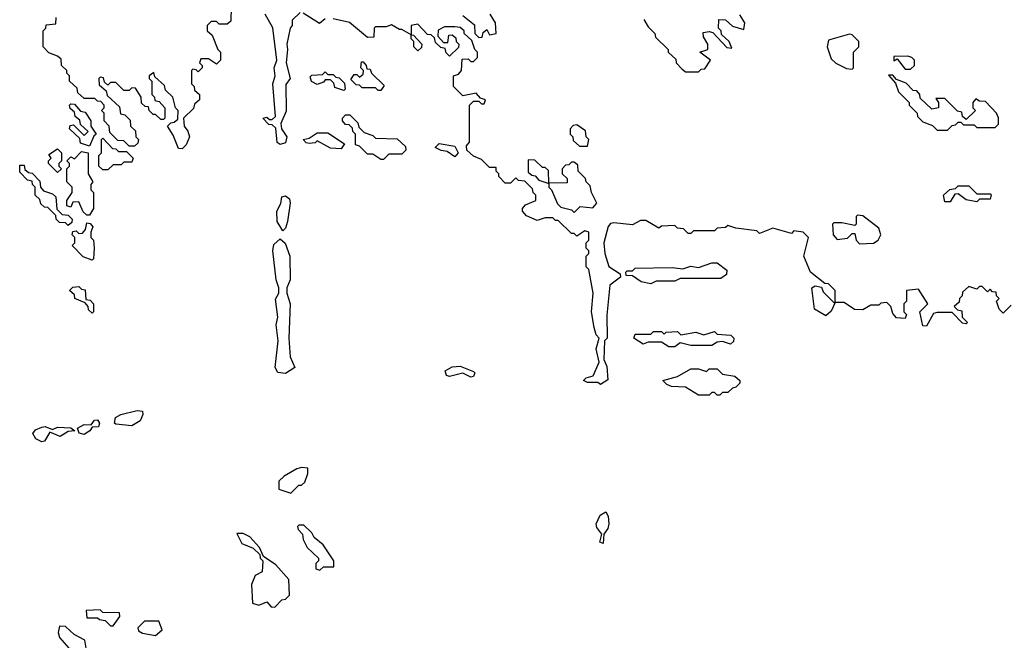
# Model space of a CAD drawing. Extents: x 2737310 to 2869991, y 870230 to 1012730.
# Tile 464 of 479: x 2834622 to 2838339, y 920455 to 922797. Entities that reach past the tile are written whole.
import ezdxf

# ---------------------------------------------------------------- set-up
doc = ezdxf.new("R2010")
doc.units = 0

msp = doc.modelspace()

# ---------------------------------------------------------------- linework, layer by layer
at = {"layer": '0CON02XD'}
for points in [[(2835420, 922845), (2835418.3, 922791.7), (2835405, 922780), (2835375, 922780), (2835365, 922790), (2835345, 922790), (2835330, 922775), (2835330, 922755), (2835348.3, 922738.3), (2835370, 922685), (2835380, 922675), (2835380, 922645), (2835365, 922630), (2835335, 922650), (2835305, 922650), (2835300, 922635), (2835310, 922625), (2835310, 922615), (2835295, 922600), (2835288.3, 922608.3), (2835275, 922610), (2835270, 922605), (2835270, 922555), (2835280, 922545), (2835281.7, 922531.7), (2835300, 922515), (2835300, 922495), (2835281.7, 922478.3), (2835278.3, 922461.7), (2835240, 922425), (2835242.5, 922395), (2835257, 922377), (2835262.5, 922355), (2835250, 922325), (2835235, 922310), (2835221.7, 922311.7), (2835201.7, 922361.7), (2835180, 922395), (2835191.7, 922408.3), (2835205, 922410), (2835218.3, 922421.7), (2835220, 922455), (2835210, 922465), (2835200, 922505), (2835171.7, 922531.7), (2835168.3, 922548.3), (2835131.7, 922581.7), (2835128.3, 922598.3), (2835110, 922585), (2835110, 922575), (2835120, 922565), (2835120, 922515), (2835130, 922505), (2835131.7, 922491.7), (2835148.3, 922488.3), (2835170, 922465), (2835170, 922425), (2835165, 922420), (2835155, 922420), (2835135, 922440), (2835125, 922440), (2835110, 922455), (2835108.3, 922468.3), (2835095, 922470), (2835081.7, 922481.7), (2835080, 922505), (2835058.3, 922538.3), (2835045, 922540), (2835035, 922530), (2835015, 922530), (2834985, 922560), (2834965, 922560), (2834955, 922550), (2834941.7, 922561.7), (2834938.3, 922578.3), (2834925, 922580), (2834920, 922575), (2834921.7, 922551.7), (2834948.3, 922528.3), (2834951.7, 922511.7), (2834998.3, 922468.3), (2835001.7, 922441.7), (2835018.3, 922438.3), (2835038.3, 922418.3), (2835040, 922395), (2835058.3, 922378.3), (2835060, 922355), (2835070, 922345), (2835068.3, 922331.7), (2835055, 922320), (2835035, 922320), (2835015, 922340), (2834991.7, 922341.7), (2834961.7, 922371.7), (2834960, 922395), (2834940, 922415), (2834940, 922445), (2834930, 922455), (2834940, 922465), (2834940, 922475), (2834928.3, 922488.3), (2834915, 922490), (2834905, 922500), (2834865, 922500), (2834841.7, 922521.7), (2834838.3, 922538.3), (2834810, 922565), (2834810, 922585), (2834800, 922595), (2834800, 922605), (2834780, 922625), (2834778.3, 922648.3), (2834765, 922660), (2834731.7, 922671.7), (2834710, 922695), (2834710, 922755), (2834720, 922765), (2834721.7, 922778.3), (2834758.3, 922781.7), (2834760, 922805)], [(2835680, 922825), (2835650, 922795), (2835650, 922775), (2835642.5, 922765), (2835630, 922705), (2835633.3, 922685), (2835627.5, 922635), (2835642.5, 922575), (2835627, 922553), (2835628.3, 922451.7), (2835607.5, 922405), (2835610, 922385), (2835630, 922355), (2835625, 922332.5), (2835605, 922326.7), (2835593.8, 922333.8), (2835588.3, 922388.3), (2835575, 922400), (2835561.7, 922401.7), (2835540, 922425), (2835555, 922430), (2835565, 922420), (2835575, 922420), (2835587.5, 922432.5), (2835577.5, 922555), (2835586.7, 922585), (2835582.5, 922615), (2835592.5, 922645), (2835577, 922767), (2835548.3, 922818.3)], [(2835775, 922800), (2835753, 922783), (2835691.7, 922821.7)], [(2836838.3, 921681.7), (2836840, 921595), (2836830, 921585), (2836827.5, 921515), (2836838.3, 921488.3), (2836841.7, 921438.3), (2836815, 921420), (2836805, 921427.5), (2836765, 921427.5), (2836750, 921435), (2836760, 921445), (2836786.4, 921453.6), (2836810, 921505), (2836797.5, 921555), (2836810, 921595), (2836798.3, 921608.3), (2836790, 921635), (2836780, 921695), (2836786.7, 921765), (2836770, 921855), (2836760, 921865), (2836760, 921905), (2836770, 921915), (2836770, 921925), (2836760, 921935), (2836760, 921955), (2836770, 921965), (2836770, 921995), (2836755, 922000), (2836725, 921980), (2836715, 921990), (2836705, 921990), (2836655, 922040), (2836645, 922040), (2836635, 922050), (2836605, 922050), (2836575, 922040), (2836535, 922057.5), (2836520, 922075), (2836520, 922085), (2836531.7, 922098.3), (2836570, 922115), (2836570, 922135), (2836560, 922145), (2836558.3, 922158.3), (2836528.3, 922188.3), (2836505, 922190), (2836495, 922200), (2836475, 922180), (2836455, 922180), (2836430, 922205), (2836430, 922215), (2836420, 922225), (2836420, 922240), (2836395, 922240), (2836365, 922270), (2836335, 922282.5), (2836310, 922305), (2836308.3, 922321.7), (2836320, 922335), (2836320, 922475), (2836335, 922490), (2836355, 922490), (2836365, 922480), (2836375, 922480), (2836380, 922495), (2836361.7, 922501.7), (2836345, 922520), (2836295, 922510), (2836260, 922545), (2836260, 922585), (2836278.3, 922591.7), (2836290, 922605), (2836291.7, 922648.3), (2836315, 922650), (2836325, 922640), (2836335, 922640), (2836350, 922655), (2836350, 922675), (2836340, 922685), (2836328.3, 922718.3), (2836300, 922745), (2836300, 922755), (2836285, 922767.5), (2836265, 922770), (2836225, 922770), (2836201.7, 922758.3), (2836200, 922735), (2836221.7, 922711.7), (2836238.3, 922711.7), (2836241.7, 922738.3), (2836255, 922740), (2836268.3, 922728.3), (2836270, 922715), (2836280, 922705), (2836278.3, 922691.7), (2836245, 922660), (2836231.7, 922671.7), (2836228.3, 922688.3), (2836211.7, 922691.7), (2836191.7, 922711.7), (2836188.3, 922728.3), (2836175, 922740), (2836161.7, 922741.7), (2836125, 922780), (2836100, 922775), (2836100, 922740), (2836108.3, 922738.3), (2836140, 922705), (2836138.3, 922691.7), (2836125, 922680), (2836110, 922695), (2836110, 922715), (2836100, 922725), (2836100, 922740), (2836065, 922760), (2836055, 922760), (2836025, 922777.5), (2836005, 922770), (2835965, 922770), (2835960, 922765), (2835958.3, 922731.7), (2835935, 922730), (2835867, 922787), (2835805, 922800)], [(2836295, 922812.5), (2836338.3, 922778.3), (2836340, 922745), (2836355, 922730), (2836368.3, 922731.7), (2836371.7, 922748.3), (2836385, 922760), (2836395, 922740), (2836420, 922745), (2836417.5, 922785), (2836398.3, 922818.3)], [(2836978.3, 922798.3), (2836995, 922770), (2837020, 922745), (2837021.7, 922731.7), (2837070, 922685), (2837070, 922675), (2837098.3, 922648.3), (2837100, 922635), (2837121.7, 922611.7), (2837135, 922600), (2837185, 922600)], [(2837185, 922600), (2837195, 922610), (2837208.3, 922611.7), (2837230, 922645), (2837190, 922675), (2837220, 922685), (2837220, 922705), (2837203, 922733), (2837201.7, 922748.3), (2837225, 922752.5), (2837238.3, 922748.3), (2837291.7, 922691.7), (2837310, 922690), (2837300, 922715), (2837271.7, 922741.7), (2837270, 922755), (2837260, 922765), (2837261.7, 922798.3), (2837287, 922797), (2837313, 922773), (2837355, 922760), (2837360, 922785), (2837340, 922815)], [(2837765, 922610), (2837770, 922615), (2837770, 922675), (2837790, 922695), (2837790, 922715), (2837765, 922740), (2837755, 922742.5), (2837675, 922720), (2837670, 922695), (2837685, 922650), (2837703, 922633), (2837743, 922613), (2837765, 922610)], [(2837985, 922610), (2838000, 922625), (2838000, 922645), (2837990, 922655), (2837975, 922660), (2837921.7, 922658.3), (2837921.7, 922641.7), (2837935, 922650), (2837965, 922610), (2837985, 922610)], [(2835985, 922530), (2835975, 922530), (2835965, 922540), (2835915, 922540), (2835905, 922550), (2835891.7, 922551.7), (2835871.7, 922571.7), (2835885, 922590), (2835895, 922590), (2835905, 922580), (2835918.3, 922591.7), (2835920, 922605), (2835910, 922615), (2835911.7, 922638.3), (2835918.3, 922638.3), (2835930, 922625), (2835931.7, 922611.7), (2835945, 922610), (2835950, 922595), (2835998.3, 922548.3), (2835985, 922530)], [(2835845, 922530), (2835811.7, 922541.7), (2835808.3, 922558.3), (2835795, 922570), (2835775, 922570), (2835768.3, 922561.7), (2835745, 922553.3), (2835723.6, 922563.6), (2835718.3, 922581.7), (2835725, 922587.5), (2835765, 922590), (2835775, 922600), (2835785, 922590), (2835805, 922590), (2835815, 922580), (2835828.3, 922578.3), (2835848.3, 922558.3), (2835850, 922535), (2835845, 922530)], [(2838125, 922380), (2838141.7, 922398.3), (2838155, 922400), (2838165, 922410), (2838175, 922410), (2838185, 922400), (2838225, 922400), (2838235, 922390), (2838305, 922390), (2838317, 922403), (2838317, 922427), (2838310, 922445), (2838268.3, 922488.3), (2838245, 922490), (2838231.7, 922498.3), (2838220, 922485), (2838220, 922465), (2838230, 922455), (2838195, 922420), (2838181.7, 922431.7), (2838178.3, 922448.3), (2838161.7, 922451.7), (2838115, 922500), (2838080, 922500), (2838090, 922485), (2838090, 922465), (2838065, 922460), (2838021.7, 922501.7), (2838020, 922515), (2838008.3, 922528.3), (2837995, 922530), (2837968.3, 922558.3), (2837931.7, 922571.7), (2837918.3, 922588.3), (2837901.7, 922588.3), (2837928.3, 922558.3), (2837940, 922525), (2837980, 922485), (2837980, 922475), (2838010, 922445), (2838011.7, 922431.7), (2838031.7, 922411.7), (2838068.3, 922398.3), (2838085, 922380), (2838125, 922380)], [(2834885, 922320), (2834851.7, 922331.7), (2834848.3, 922348.3), (2834810, 922385), (2834811.7, 922398.3), (2834825, 922400), (2834865, 922360), (2834880, 922375), (2834851.7, 922401.7), (2834848.3, 922418.3), (2834831.7, 922431.7), (2834828.3, 922448.3), (2834811.7, 922461.7), (2834810, 922475), (2834815, 922480), (2834828.3, 922478.3), (2834851.7, 922451.7), (2834868.3, 922448.3), (2834890, 922415), (2834890, 922395), (2834910, 922365), (2834901.7, 922358.3), (2834885, 922320)], [(2835995, 922270), (2835985, 922270), (2835955, 922290), (2835935, 922290), (2835905, 922320), (2835890, 922325), (2835890, 922365), (2835880, 922375), (2835878.3, 922388.3), (2835865, 922400), (2835851.7, 922401.7), (2835840, 922415), (2835840, 922425), (2835851.7, 922438.3), (2835868.3, 922438.3), (2835898.3, 922408.3), (2835901.7, 922391.7), (2835921.7, 922371.7), (2835955, 922360), (2835965, 922350), (2836047, 922347), (2836078.3, 922318.3), (2836080, 922305), (2836065, 922290), (2836015, 922290), (2835995, 922270)], [(2836765, 922320), (2836770, 922345), (2836760, 922355), (2836758.3, 922378.3), (2836725, 922400), (2836711.7, 922398.3), (2836700, 922385), (2836700, 922365), (2836710, 922355), (2836711.7, 922341.7), (2836735, 922320), (2836765, 922320)], [(2834955, 922230), (2834935, 922230), (2834920, 922245), (2834920, 922285), (2834930, 922295), (2834930, 922345), (2834935, 922350), (2834971.7, 922311.7), (2834985, 922310), (2834995, 922300), (2835025, 922300), (2835050, 922275), (2835045, 922260), (2835015, 922260), (2835005, 922250), (2834975, 922250), (2834955, 922230)], [(2835835, 922310), (2835795, 922312.5), (2835745, 922340), (2835737, 922333), (2835715, 922330), (2835703, 922333), (2835692.5, 922345), (2835715, 922350), (2835745, 922370), (2835785, 922370), (2835848.3, 922328.3), (2835835, 922310)], [(2834765, 922220), (2834730, 922255), (2834730, 922265), (2834740, 922275), (2834731.7, 922288.3), (2834765, 922310), (2834780, 922295), (2834780, 922265), (2834770, 922255), (2834770, 922245), (2834780, 922235), (2834765, 922220)], [(2836265, 922280), (2836235, 922300), (2836213, 922303), (2836190, 922315), (2836205, 922330), (2836265, 922320), (2836277.5, 922295), (2836265, 922280)], [(2834885, 922060), (2834875, 922060), (2834861.7, 922071.7), (2834845, 922110), (2834821.7, 922108.3), (2834815, 922090), (2834800, 922095), (2834800, 922115), (2834820, 922145), (2834820, 922165), (2834800, 922185), (2834800, 922235), (2834810, 922245), (2834810, 922255), (2834800, 922265), (2834815, 922280), (2834828.3, 922271.7), (2834855, 922300), (2834880, 922295), (2834880, 922215), (2834897.5, 922185), (2834890, 922175), (2834890, 922155), (2834900, 922145), (2834900, 922085), (2834885, 922060)], [(2834805, 922020), (2834795, 922030), (2834771.7, 922031.7), (2834760, 922045), (2834758.3, 922058.3), (2834728.3, 922088.3), (2834715, 922090), (2834701.7, 922101.7), (2834698.3, 922118.3), (2834680, 922135), (2834680, 922165), (2834670, 922175), (2834668.3, 922188.3), (2834651.7, 922191.7), (2834621.7, 922221.7), (2834621.7, 922248.3), (2834638.3, 922248.3), (2834641.7, 922231.7), (2834655, 922220), (2834668.3, 922218.3), (2834698.3, 922188.3), (2834700, 922165), (2834711.7, 922151.7), (2834745, 922140), (2834758.3, 922128.3), (2834761.7, 922081.7), (2834781.7, 922061.7), (2834805, 922060), (2834820, 922045), (2834818.3, 922031.7), (2834805, 922020)], [(2836620, 922180), (2836618.3, 922228.3), (2836605, 922240), (2836595, 922240), (2836567, 922267), (2836541.7, 922268.3), (2836541.7, 922221.7), (2836555, 922210), (2836568.3, 922208.3), (2836581.7, 922191.7), (2836615, 922180), (2836620, 922180)], [(2836715, 922070), (2836738.3, 922091.7), (2836785, 922087.5), (2836800, 922105), (2836780, 922145), (2836775, 922170), (2836760, 922185), (2836758.3, 922198.3), (2836730, 922225), (2836728.3, 922248.3), (2836715, 922260), (2836705, 922260), (2836695, 922250), (2836681.7, 922248.3), (2836670, 922235), (2836670, 922215), (2836688.3, 922198.3), (2836688.3, 922181.7), (2836620, 922180), (2836620, 922165), (2836630, 922155), (2836651.7, 922101.7), (2836665, 922090), (2836705, 922080), (2836715, 922070)], [(2838235, 922110), (2838195, 922117.5), (2838165, 922140), (2838151.7, 922138.3), (2838135, 922110), (2838115, 922110), (2838110, 922135), (2838133, 922157), (2838155, 922160), (2838165, 922170), (2838205, 922170), (2838235, 922140), (2838285, 922140), (2838290, 922135), (2838285, 922120), (2838245, 922120), (2838235, 922110)], [(2835615, 922000), (2835593.3, 922035), (2835592.5, 922075), (2835607, 922103), (2835611.7, 922128.3), (2835625, 922132.5), (2835640.7, 922120.7), (2835643.3, 922105), (2835633.3, 922035), (2835625, 922010), (2835615, 922000)], [(2837791.7, 921951.7), (2837845, 921953.3), (2837862.5, 921965), (2837872.5, 921985), (2837865, 922010), (2837805, 922057.5), (2837785, 922060), (2837780, 922055), (2837780, 922025), (2837775, 922020), (2837725, 922030), (2837695, 922030), (2837690, 922025), (2837692.5, 921985), (2837708.3, 921968.3), (2837747, 921973), (2837765, 921990), (2837775, 921990), (2837780, 921965), (2837791.7, 921951.7)], [(2834895, 921890), (2834861.7, 921901.7), (2834820, 921945), (2834830, 921955), (2834830, 921975), (2834820, 921985), (2834821.7, 921998.3), (2834835, 922000), (2834845, 921990), (2834858.3, 921991.7), (2834870, 922005), (2834875, 922030), (2834888.3, 922028.3), (2834897.5, 922015), (2834890, 921995), (2834890, 921975), (2834900, 921965), (2834902.5, 921935), (2834900, 921895), (2834895, 921890)], [(2838365, 921720), (2838335, 921690), (2838320, 921705), (2838313, 921723), (2838310, 921735), (2838320, 921745), (2838310, 921755), (2838308.3, 921768.3), (2838295, 921770), (2838285, 921780), (2838275, 921770), (2838255, 921790), (2838245, 921790), (2838235, 921780), (2838205, 921790), (2838181.7, 921768.3), (2838180, 921755), (2838170, 921745), (2838168.3, 921731.7), (2838150, 921715), (2838161.7, 921701.7), (2838178.3, 921698.3), (2838180, 921675), (2838200, 921655), (2838195, 921650), (2838181.7, 921651.7), (2838141.7, 921691.7), (2838085, 921692.5), (2838071.7, 921688.3), (2838045, 921640), (2838031.7, 921641.7), (2838020, 921695), (2838050, 921725), (2838015, 921780), (2837970, 921775), (2837970, 921735), (2837960, 921725), (2837960, 921695), (2837970, 921685), (2837965, 921670), (2837931.7, 921671.7), (2837918.3, 921688.3), (2837910, 921715), (2837895, 921730), (2837873, 921727), (2837865, 921720), (2837835, 921720), (2837805, 921702.5), (2837773.6, 921703.6), (2837735, 921730), (2837700, 921730), (2837685, 921697.5), (2837665, 921680), (2837622.5, 921705), (2837612.5, 921785), (2837625, 921792.5), (2837648.3, 921788.3), (2837655, 921770), (2837695, 921730), (2837700, 921730), (2837700, 921775), (2837675, 921800), (2837661.7, 921801.7), (2837607.5, 921845), (2837582.5, 921905), (2837600, 921975), (2837580, 921995), (2837545, 922000), (2837535, 921990), (2837465, 922010), (2837415, 921990), (2837405, 922000), (2837325, 922010), (2837295, 922020), (2837287, 922013), (2837255, 922010), (2837245, 922000), (2837165, 922000), (2837155, 921990), (2837145, 921990), (2837128.3, 922008.3), (2837105, 922010), (2837095, 922020), (2837045, 922017.5), (2837035, 922010), (2836985, 922040), (2836965, 922040), (2836935, 922022.5), (2836865, 922031.2), (2836851.7, 922028.3), (2836843.6, 922016.4), (2836827.5, 921955), (2836831.2, 921915), (2836846.4, 921866.4), (2836888.3, 921838.3), (2836890, 921825), (2836850, 921795), (2836838.3, 921681.7)], [(2835625, 921462), (2835596.2, 921466.2), (2835586.2, 921485), (2835597.5, 921585), (2835590, 921645), (2835596.7, 921675), (2835587, 921743), (2835600, 921765), (2835600, 921785), (2835590, 921815), (2835577.5, 921925), (2835581.7, 921948.3), (2835605, 921970), (2835623.6, 921953.6), (2835641.2, 921905), (2835643.3, 921815), (2835630, 921785), (2835630, 921765), (2835643.3, 921725), (2835637.5, 921595), (2835643.3, 921525), (2835660, 921485), (2835625, 921462)], [(2837005, 921800), (2836968.3, 921808.3), (2836935, 921830), (2836911.7, 921831.7), (2836910, 921845), (2836915, 921850), (2836935, 921850), (2836945, 921860), (2837085, 921862.5), (2837125, 921857.5), (2837155, 921867.5), (2837185, 921862.5), (2837235, 921880), (2837255, 921880), (2837291.7, 921851.7), (2837290, 921835), (2837269.3, 921820.7), (2837115, 921820), (2837095, 921810), (2837025, 921810), (2837005, 921800)], [(2834895, 921690), (2834881.7, 921701.7), (2834880, 921715), (2834868.3, 921728.3), (2834830, 921745), (2834828.3, 921758.3), (2834810, 921775), (2834821.7, 921788.3), (2834845, 921790), (2834855, 921780), (2834868.3, 921778.3), (2834871.7, 921741.7), (2834888.3, 921738.3), (2834900, 921725), (2834900, 921695), (2834895, 921690)], [(2837095, 921562.5), (2837073, 921563), (2837045, 921580), (2836995, 921580), (2836975, 921572.5), (2836940, 921595), (2836945, 921610), (2837005, 921610), (2837015, 921620), (2837045, 921620), (2837055, 921610), (2837062.5, 921617.5), (2837105, 921620), (2837118.3, 921608.3), (2837175, 921617.5), (2837205, 921607.5), (2837245, 921620), (2837255, 921610), (2837306.4, 921606.4), (2837317.5, 921595), (2837317, 921583), (2837305, 921572.5), (2837275, 921582.5), (2837255, 921580), (2837235, 921567.5), (2837155, 921567.5), (2837115, 921577.5), (2837095, 921562.5)], [(2836325, 921447.5), (2836295, 921463.3), (2836245, 921451.2), (2836232.5, 921455), (2836228.3, 921471.7), (2836255, 921486.7), (2836285, 921490), (2836335, 921470), (2836340, 921465), (2836335, 921450), (2836325, 921447.5)], [(2837265, 921380), (2837255, 921380), (2837245, 921390), (2837235, 921390), (2837225, 921380), (2837185, 921380), (2837135, 921410), (2837083, 921413), (2837065, 921420), (2837050, 921435), (2837105, 921450), (2837155, 921480), (2837185, 921480), (2837215, 921470), (2837225, 921480), (2837255, 921480), (2837275, 921460), (2837321.7, 921451.7), (2837340, 921435), (2837340, 921425), (2837325, 921410), (2837313, 921407), (2837295, 921390), (2837275, 921390), (2837265, 921380)], [(2835045, 921264), (2834985, 921271.2), (2834980, 921275), (2834983.8, 921296.2), (2835003, 921307), (2835065, 921322.5), (2835085, 921320), (2835086.7, 921306.7), (2835076.5, 921283.5), (2835045, 921264)], [(2834865, 921232), (2834846.7, 921236.7), (2834840, 921255), (2834865, 921270), (2834891.7, 921268.3), (2834903.6, 921286.4), (2834915, 921287.5), (2834922.5, 921275), (2834919.3, 921260.7), (2834895, 921260), (2834886.7, 921245), (2834865, 921232)], [(2834705, 921203.8), (2834682, 921215), (2834671.2, 921235), (2834680.8, 921249.2), (2834705, 921260), (2834718.3, 921261.7), (2834745, 921250), (2834765, 921258.8), (2834815, 921257.5), (2834830, 921245), (2834805, 921242.5), (2834775, 921224), (2834735, 921240), (2834715, 921206.7), (2834705, 921203.8)], [(2835645, 921010), (2835675, 921040), (2835685, 921040), (2835698.3, 921051.7), (2835710, 921085), (2835710, 921105), (2835685, 921107.5), (2835668.3, 921101.7), (2835620, 921075), (2835600, 921055), (2835600, 921025), (2835645, 921010)], [(2836825, 920820), (2836812.5, 920825), (2836820, 920855), (2836800.3, 920880.3), (2836797.5, 920895), (2836812.7, 920927.3), (2836835, 920940), (2836843.3, 920923.3), (2836846, 920895), (2836842.5, 920877.5), (2836827.5, 920855), (2836825, 920820)], [(2835585, 920580), (2835611.7, 920608.3), (2835625, 920610), (2835640, 920625), (2835637.5, 920685), (2835589.3, 920739.3), (2835541.7, 920771.7), (2835527.5, 920805), (2835490, 920845), (2835465, 920857.5), (2835441.7, 920858.3), (2835460.7, 920820.7), (2835503, 920803), (2835528.3, 920778.3), (2835530, 920765), (2835540, 920755), (2835537, 920713), (2835510.7, 920699.3), (2835496.7, 920665), (2835500, 920595), (2835525, 920587.5), (2835555, 920600), (2835571.7, 920581.7), (2835585, 920580)], [(2835755, 920720), (2835768.3, 920731.7), (2835808.3, 920731.7), (2835807.5, 920755), (2835767.5, 920815), (2835733.6, 920843.6), (2835725, 920860), (2835695, 920890), (2835675, 920890), (2835670, 920885), (2835673, 920873), (2835690, 920855), (2835692.5, 920835), (2835707.5, 920805), (2835750, 920765), (2835750, 920755), (2835740, 920745), (2835740, 920725), (2835755, 920720)], [(2834975, 920510), (2835000, 920545), (2834998.3, 920558.3), (2834935, 920560), (2834925, 920570), (2834873, 920567), (2834875, 920540), (2834915, 920540), (2834923, 920533), (2834945, 920530), (2834965, 920510), (2834975, 920510)], [(2835135, 920472.5), (2835160, 920495), (2835147, 920527), (2835093, 920527), (2835068.3, 920501.7), (2835070.7, 920490.7), (2835085, 920482.5), (2835135, 920472.5)], [(2834835, 920407.5), (2834865, 920412.5), (2834872.5, 920425), (2834867.5, 920455), (2834827, 920477), (2834795, 920507.5), (2834771.7, 920508.3), (2834767.5, 920485), (2834772.5, 920465), (2834807.5, 920425), (2834810, 920415), (2834835, 920407.5)]]:
    msp.add_lwpolyline(points, dxfattribs=at)

doc.saveas('drawing.dxf')
